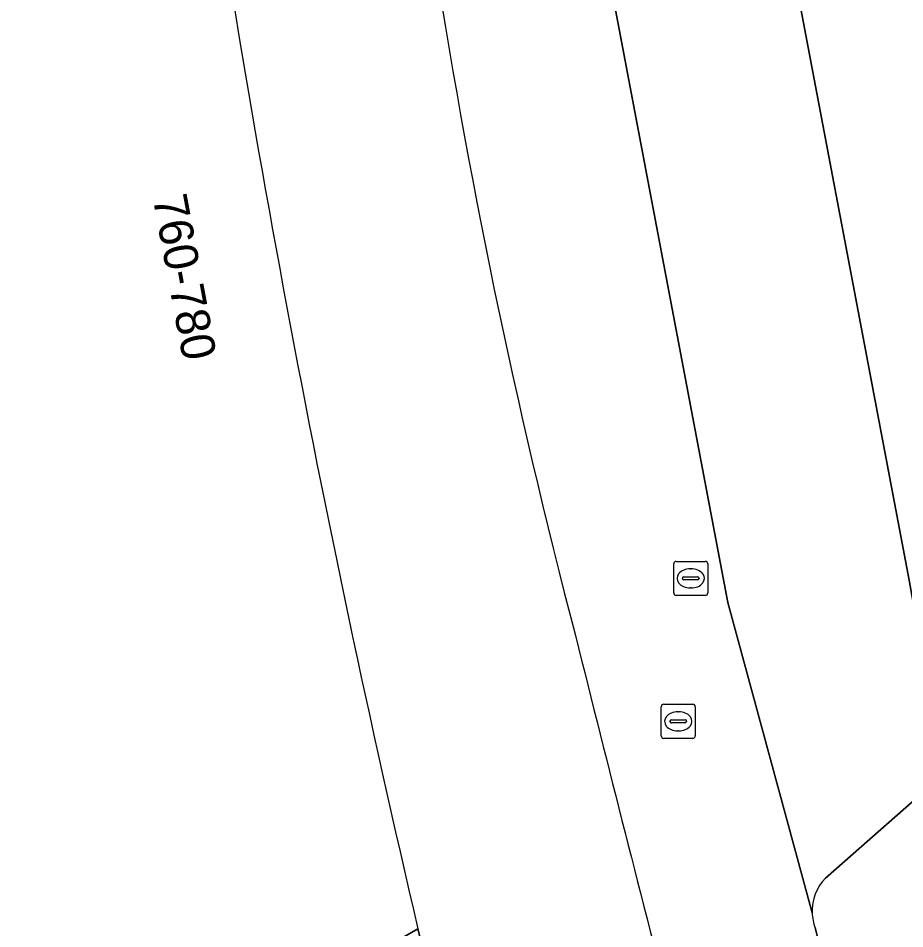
# Model space of a CAD drawing. Extents: x 155018 to 156648, y 383979 to 385733.
# Drawn here: x 155990.62 to 156016.61, y 385093.1 to 385119.79 of the extents above; entities that cross this region are included whole.
import ezdxf

# ---------------------------------------------------------------- set-up
doc = ezdxf.new("R2010")
doc.units = 0
for name, color, linetype in [('IMGEO_Lijnafwatering', 7, 'Continuous'), ('IMGEO_Pand', 7, 'Continuous'), ('IMGEO_Pand_nummerreeks', 7, 'Continuous'), ('IMGEO_Parkeervlak_gesloten', 7, 'Continuous'), ('IMGEO_Parkeervlak_open', 7, 'Continuous'), ('IMGEO_Rijbaan_lokaal_gesloten', 7, 'Continuous'), ('IMGEO_Rijbaan_regionaal_gesloten', 7, 'Continuous'), ('IMGEO_Rioolput', 7, 'Continuous'), ('IMGEO_Verkeerseiland_groen', 7, 'Continuous')]:
    doc.layers.add(name, color=color, linetype=linetype)

msp = doc.modelspace()

# ---------------------------------------------------------------- linework, layer by layer
at = {"layer": 'IMGEO_Lijnafwatering'}
for points in [[(156015.267, 385111.119), (156013.109, 385122.501), (156012.376, 385126.706), (156011.705, 385130.535)], [(156019.051, 385091.745), (156018.993, 385092.002), (156018.936, 385092.259), (156018.88, 385092.516), (156018.495, 385094.321), (156018.124, 385096.129), (156017.766, 385097.94), (156015.267, 385111.119)]]:
    msp.add_lwpolyline(points, dxfattribs=at)
at = {"layer": 'IMGEO_Pand'}
msp.add_lwpolyline([(155995.502, 385129.68), (155967.989, 385113.761), (155985.57, 385083.414), (156002.342, 385093.105)], dxfattribs=at)
msp.add_arc((156395.94, 385185.64), 404.329, 187.95539, 193.23, dxfattribs=at)
at = {"layer": 'IMGEO_Parkeervlak_gesloten'}
for points in [[(156002.526, 385156.663), (156003.675, 385147.76), (156004.955, 385138.874), (156006.366, 385130.008), (156007.107, 385125.782), (156007.846, 385121.543), (156011.424, 385102.671), (156013.898, 385093.572)], [(156017.905, 385096.803), (156016.745, 385103.324), (156013.109, 385122.501), (156012.376, 385126.706), (156011.639, 385130.91)], [(156014.287, 385094.593), (156016.887, 385096.879)]]:
    msp.add_lwpolyline(points, dxfattribs=at)
msp.add_arc((156015.295, 385093.624), 1.398, 136.1417, 182.1447, dxfattribs=at)
at = {"layer": 'IMGEO_Parkeervlak_open'}
msp.add_lwpolyline([(156002.342, 385093.105), (156006.534, 385076.842), (156012.915, 385078.615)], dxfattribs=at)
for centre, radius, start, end in [((156395.94, 385185.64), 404.329, 187.95539, 193.23), ((156198.007, 385151.842), 197.518, 188.66074, 194.70574), ((157560.044, 385490.073), 1600.908, 194.039741, 194.893041)]:
    msp.add_arc(centre, radius, start, end, dxfattribs=at)
at = {"layer": 'IMGEO_Rijbaan_lokaal_gesloten'}
for points in [[(156013.898, 385093.572), (156011.424, 385102.671), (156007.846, 385121.543), (156007.107, 385125.782), (156006.366, 385130.008), (156004.955, 385138.874), (156003.675, 385147.76), (156002.526, 385156.663), (156001.452, 385165.683), (156000.538, 385174.721), (155999.784, 385183.773), (155999.079, 385192.811), (155998.486, 385201.858), (155998.004, 385210.91), (155997.646, 385219.84), (155997.379, 385228.772)], [(156006.534, 385076.842), (156002.342, 385093.105), (155985.57, 385083.414), (155967.989, 385113.761), (155995.502, 385129.68), (155995.394, 385130.401), (155988.92, 385126.688), (155987.462, 385128.963), (155994.749, 385133.194), (155994.957, 385133.315), (155993.984, 385139.802), (155993.292, 385144.816), (155961.404, 385126.407)], [(156016.614, 385082.903), (156015.301, 385087.968), (156013.986, 385093.133)]]:
    msp.add_lwpolyline(points, dxfattribs=at)
for centre, radius, start, end in [((156198.007, 385151.842), 197.518, 188.66074, 194.70574), ((157560.044, 385490.073), 1600.908, 194.039741, 194.893041), ((156015.273, 385093.619), 1.376, 181.9698, 200.7003)]:
    msp.add_arc(centre, radius, start, end, dxfattribs=at)
at = {"layer": 'IMGEO_Rijbaan_regionaal_gesloten'}
msp.add_lwpolyline([(156011.639, 385130.91), (156012.376, 385126.706), (156013.109, 385122.501), (156016.745, 385103.324), (156017.905, 385096.803)], dxfattribs=at)
at = {"layer": 'IMGEO_Rioolput'}
for p, q in [((156009.914, 385103.873), (156010.766, 385103.873)), ((156009.839, 385102.947), (156009.839, 385103.799)), ((156010.327, 385103.653), (156010.352, 385103.653)), ((156010.84, 385103.799), (156010.84, 385102.947)), ((156010.098, 385103.367), (156010.098, 385103.379)), ((156010.536, 385103.33), (156010.138, 385103.33)), ((156010.141, 385103.416), (156010.539, 385103.416)), ((156010.582, 385103.379), (156010.582, 385103.367)), ((156010.35, 385103.093), (156010.325, 385103.093)), ((156010.766, 385102.873), (156009.914, 385102.873)), ((156009.472, 385098.76), (156009.472, 385099.612)), ((156009.547, 385099.686), (156010.399, 385099.686)), ((156010.473, 385099.612), (156010.473, 385098.76)), ((156009.96, 385099.466), (156009.985, 385099.466)), ((156009.731, 385099.18), (156009.731, 385099.192)), ((156010.169, 385099.143), (156009.771, 385099.143)), ((156009.774, 385099.229), (156010.172, 385099.229)), ((156010.215, 385099.192), (156010.215, 385099.18)), ((156009.983, 385098.906), (156009.958, 385098.906)), ((156010.399, 385098.686), (156009.547, 385098.686))]:
    msp.add_line(p, q, dxfattribs=at)
for points in [[(156009.914, 385103.873), (156010.766, 385103.873)], [(156009.839, 385102.947), (156009.839, 385103.799)], [(156010.84, 385103.799), (156010.84, 385102.947)], [(156010.766, 385102.873), (156009.914, 385102.873)], [(156009.472, 385098.76), (156009.472, 385099.612)], [(156009.547, 385099.686), (156010.399, 385099.686)], [(156010.473, 385099.612), (156010.473, 385098.76)], [(156010.399, 385098.686), (156009.547, 385098.686)]]:
    msp.add_lwpolyline(points, dxfattribs=at)
for centre, radius, start, end in [((156009.916, 385103.797), 0.0765, 91.552, 178.448), ((156009.916, 385103.797), 0.0765, 91.552, 178.448), ((156010.764, 385103.797), 0.0765, 1.552, 88.448), ((156010.764, 385103.797), 0.0765, 1.552, 88.448), ((156010.138, 385103.376), 0.0403, 85.8775, 175.7526), ((156010.135, 385103.366), 0.0366, 178.938, 274.7102), ((156010.539, 385103.373), 0.043, 264.8664, 352.4533), ((156010.543, 385103.378), 0.0386, 1.7309, 96.639), ((156009.916, 385102.949), 0.0765, 181.552, 268.448), ((156009.916, 385102.949), 0.0765, 181.552, 268.448), ((156010.764, 385102.949), 0.0765, 271.552, 358.448), ((156010.764, 385102.949), 0.0765, 271.552, 358.448), ((156009.549, 385099.61), 0.0765, 91.552, 178.448), ((156009.549, 385099.61), 0.0765, 91.552, 178.448), ((156010.397, 385099.61), 0.0765, 1.552, 88.448), ((156010.397, 385099.61), 0.0765, 1.552, 88.448), ((156009.771, 385099.189), 0.0403, 85.8775, 175.7526), ((156009.768, 385099.179), 0.0366, 178.938, 274.7102), ((156010.172, 385099.186), 0.043, 264.8664, 352.4533), ((156010.176, 385099.191), 0.0386, 1.7309, 96.639), ((156009.549, 385098.762), 0.0765, 181.552, 268.448), ((156009.549, 385098.762), 0.0765, 181.552, 268.448), ((156010.397, 385098.762), 0.0765, 271.552, 358.448), ((156010.397, 385098.762), 0.0765, 271.552, 358.448)]:
    msp.add_arc(centre, radius, start, end, dxfattribs=at)
for centre, major_axis, ratio, start_param, end_param in [((156010.326, 385103.373), (-0.387, 0.002), 0.722429, 4.712389, 7.853982), ((156010.351, 385103.373), (-0.39, 0.002), 0.717154, 1.570796, 4.712389), ((156009.959, 385099.186), (-0.387, 0.002), 0.722429, 4.712389, 7.853982), ((156009.984, 385099.186), (-0.39, 0.002), 0.717154, 1.570796, 4.712389)]:
    msp.add_ellipse(centre, major_axis=major_axis, ratio=ratio, start_param=start_param, end_param=end_param, dxfattribs=at)
at = {"layer": 'IMGEO_Verkeerseiland_groen'}
for points in [[(156016.887, 385096.879), (156014.287, 385094.593)], [(156013.986, 385093.133), (156015.301, 385087.968), (156016.614, 385082.903)]]:
    msp.add_lwpolyline(points, dxfattribs=at)
for centre, radius, start, end in [((156015.295, 385093.624), 1.398, 136.1417, 182.1447), ((156015.273, 385093.619), 1.376, 181.9698, 200.7003)]:
    msp.add_arc(centre, radius, start, end, dxfattribs=at)

# ---------------------------------------------------------------- texts
at = {"layer": 'IMGEO_Pand_nummerreeks'}
msp.add_text('760-780', height=1, rotation=280.5861, dxfattribs=at).set_placement((155994.564, 385114.533))

doc.saveas('drawing.dxf')
